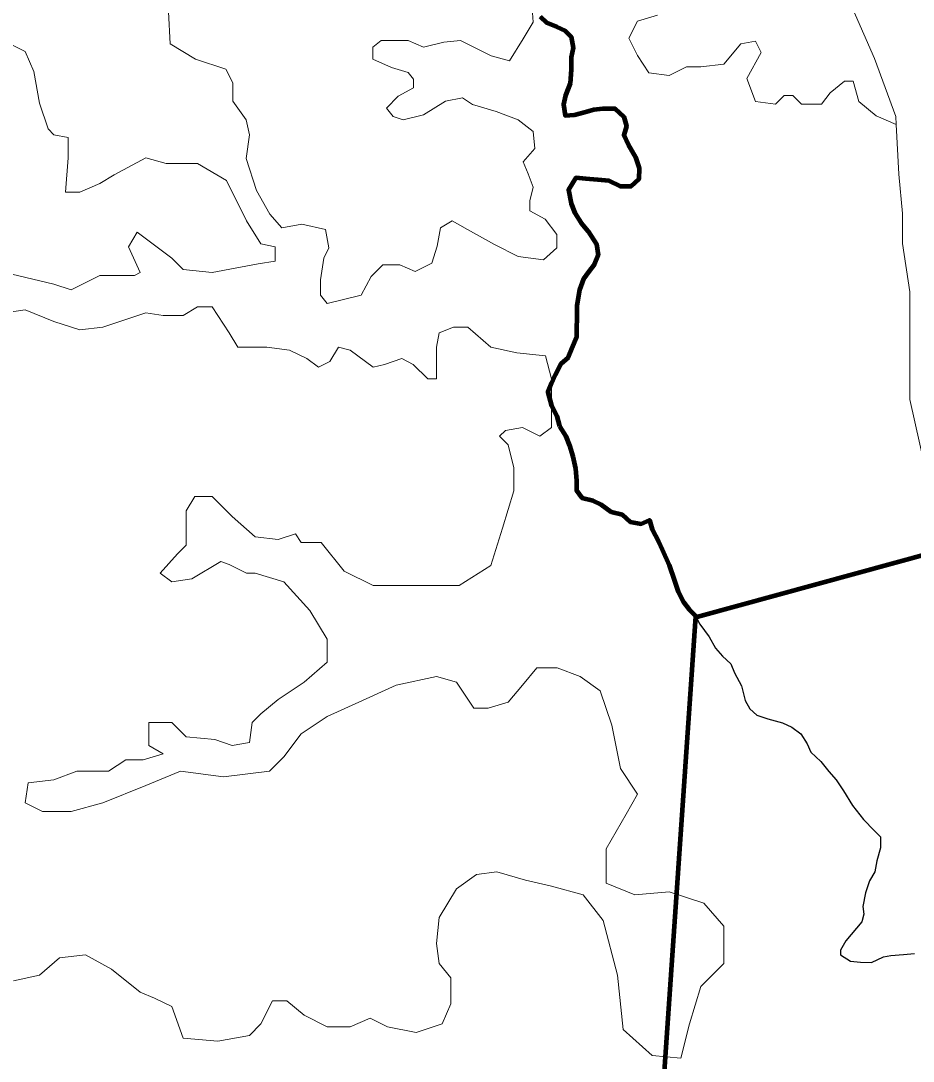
# Model space of a CAD drawing. Extents: x 553962 to 842807, y 8883888 to 9032388.
# Drawn here: x 759202 to 764161, y 8927180 to 8932964 of the extents above; entities that cross this region are included whole.
import ezdxf

# ---------------------------------------------------------------- set-up
doc = ezdxf.new("R2010")
doc.units = 0
doc.header["$LTSCALE"] = 160
for name, color, linetype, lineweight in [('21', 7, 'Continuous', 25), ('27', 7, 'Continuous', 90), ('4', 7, 'Continuous', 13)]:
    doc.layers.add(name, color=color, linetype=linetype, lineweight=lineweight)

msp = doc.modelspace()

# ---------------------------------------------------------------- linework, layer by layer
at = {"layer": '21'}
for points in [[(762089.1, 8932987.5), (762124.5, 8932951.6), (762180.3, 8932930.9), (762225.9, 8932910.2), (762261.2, 8932874.3), (762271, 8932813.1), (762260.5, 8932762.3), (762260, 8932690.9), (762254.4, 8932614.6), (762228.5, 8932548.5), (762218, 8932497.7), (762227.7, 8932436.5), (762278.6, 8932441.2), (762334.7, 8932456.2), (762385.6, 8932471.1), (762436.5, 8932475.9), (762502.6, 8932475.5), (762553.2, 8932429.3), (762568.1, 8932378.2), (762552.5, 8932327.4), (762577.6, 8932276.3), (762617.8, 8932204.7), (762637.7, 8932143.5), (762637.3, 8932082.4), (762591.2, 8932041.9), (762535.3, 8932042.3), (762469.4, 8932073.3), (762408.4, 8932078.7), (762342.3, 8932084.3), (762286.4, 8932089.7), (762245.2, 8932023.8), (762260, 8931947.2), (762280, 8931896.2), (762315.2, 8931839.9), (762355.5, 8931793.8), (762400.8, 8931722.2), (762410.6, 8931661), (762389.9, 8931610.2), (762359.1, 8931569.7), (762328.3, 8931529.1), (762307.5, 8931468.1), (762291.7, 8931381.6), (762291.2, 8931310.3), (762290.8, 8931254.3), (762290.5, 8931203.3), (762264.6, 8931142.4), (762243.9, 8931091.6), (762203, 8931056.2), (762172, 8930995.3), (762151.4, 8930949.6), (762130.7, 8930898.8), (762150.5, 8930822.2), (762180.6, 8930766), (762195.5, 8930709.9)], [(762195.5, 8930709.9), (762230.7, 8930653.6), (762250.7, 8930602.5), (762270.6, 8930541.3), (762285.4, 8930475), (762290.1, 8930408.7), (762289.7, 8930352.7), (762319.9, 8930311.7), (762380.8, 8930296.1), (762426.5, 8930275.4), (762482.1, 8930234.3), (762543.1, 8930218.6), (762588.6, 8930177.6), (762649.5, 8930167), (762695.4, 8930187.1), (762710.3, 8930136), (762745.5, 8930069.6), (762765.5, 8930023.6), (762805.6, 8929936.8), (762835.5, 8929850), (762855.5, 8929788.7), (762885.6, 8929732.5), (762915.8, 8929691.6), (762951.2, 8929655.7), (762976.3, 8929609.7), (763026.7, 8929538), (763061.8, 8929476.7), (763102.2, 8929430.6), (763147.7, 8929389.5), (763167.7, 8929338.5), (763207.9, 8929266.9), (763227.7, 8929185.3), (763252.8, 8929139.3), (763293.2, 8929103.3), (763354.1, 8929082.6), (763435.4, 8929061.7), (763486.1, 8929035.9)], [(763486.1, 8929035.9), (763536.7, 8928999.9), (763571.9, 8928943.7), (763591.9, 8928897.7), (763647.5, 8928846.4), (763692.9, 8928790.1), (763733.3, 8928743.9), (763773.5, 8928682.6), (763823.8, 8928600.8), (763884.3, 8928523.9), (763945, 8928462.4), (763980.3, 8928426.6), (763979.9, 8928365.4), (763959.1, 8928294.2), (763948.5, 8928233.2), (763917.6, 8928182.4), (763896.8, 8928116.4), (763881.7, 8928039.6), (763887.8, 8927997.1), (763875.7, 8927954.6), (763787.7, 8927848.4), (763757.4, 8927796.8), (763757.1, 8927770.9), (763812.8, 8927734.9), (763868.7, 8927729.4), (763929.7, 8927729), (763996.1, 8927759.2), (764036.4, 8927766.4), (764108.1, 8927773.7), (764169.1, 8927778.4)]]:
    msp.add_lwpolyline(points, dxfattribs=at)
at = {"layer": '27'}
for points in [[(762089.1, 8932987.5), (762124.5, 8932951.6), (762180.3, 8932930.9), (762225.9, 8932910.2), (762261.2, 8932874.3), (762271, 8932813.1), (762260.5, 8932762.3), (762260, 8932690.9), (762254.4, 8932614.6), (762228.5, 8932548.5), (762218, 8932497.7), (762227.7, 8932436.5), (762278.6, 8932441.2), (762334.7, 8932456.2), (762385.6, 8932471.1), (762436.5, 8932475.9), (762502.6, 8932475.5), (762553.2, 8932429.3), (762568.1, 8932378.2), (762552.5, 8932327.4), (762577.6, 8932276.3), (762617.8, 8932204.7), (762637.7, 8932143.5), (762637.3, 8932082.4), (762591.2, 8932041.9), (762535.3, 8932042.3), (762469.4, 8932073.3), (762408.4, 8932078.7), (762342.3, 8932084.3), (762286.4, 8932089.7), (762245.2, 8932023.8), (762260, 8931947.2), (762280, 8931896.2), (762315.2, 8931839.9), (762355.5, 8931793.8), (762400.8, 8931722.2), (762410.6, 8931661), (762389.9, 8931610.2), (762359.1, 8931569.7), (762328.3, 8931529.1), (762307.5, 8931468.1), (762291.7, 8931381.6), (762291.2, 8931310.3), (762290.8, 8931254.3), (762290.5, 8931203.3), (762264.6, 8931142.4), (762243.9, 8931091.6), (762203, 8931056.2), (762172, 8930995.3), (762151.4, 8930949.6), (762130.7, 8930898.8), (762150.5, 8930822.2), (762180.6, 8930766), (762195.5, 8930709.9)], [(785228, 8932570.7), (773847.7, 8928582.9), (772905.7, 8929437.8), (766683.7, 8930666.8), (762959.3, 8929647.4)], [(762195.5, 8930709.9), (762230.7, 8930653.6), (762250.7, 8930602.5), (762270.6, 8930541.3), (762285.4, 8930475), (762290.1, 8930408.7), (762289.7, 8930352.7), (762319.9, 8930311.7), (762380.8, 8930296.1), (762426.5, 8930275.4), (762482.1, 8930234.3), (762543.1, 8930218.6), (762588.6, 8930177.6), (762649.5, 8930167), (762695.4, 8930187.1), (762710.3, 8930136), (762745.5, 8930069.6), (762765.5, 8930023.6), (762805.6, 8929936.8), (762835.5, 8929850), (762855.5, 8929788.7), (762885.6, 8929732.5), (762915.8, 8929691.6), (762951.2, 8929655.7), (762956.2, 8929646.6)], [(763473, 8914499.7), (765229.8, 8918639.8), (764179.5, 8921366.3), (762373.1, 8922621), (762522.6, 8923380.9), (762953.7, 8929651.1)]]:
    msp.add_lwpolyline(points, dxfattribs=at)
at = {"layer": '4'}
for points in [[(762040.5, 8933088), (762049.9, 8932956.8), (761993.6, 8932863.1), (761918.5, 8932741.3), (761815.3, 8932769.4), (761646.4, 8932853.7), (761552.6, 8932844.4), (761440, 8932816.2), (761355.5, 8932853.7), (761205.3, 8932853.7), (761158.4, 8932816.2), (761158.4, 8932750.6), (761261.7, 8932703.8), (761355.5, 8932675.7), (761383.7, 8932638.2), (761383.7, 8932591.3), (761299.2, 8932544.4), (761233.5, 8932478.8), (761271, 8932432), (761327.3, 8932413.2), (761440, 8932441.3), (761561.9, 8932516.3), (761655.8, 8932535.1), (761712.1, 8932497.6)], [(762740.9, 8932994.3), (762629, 8932962.4), (762581.1, 8932866.7), (762629, 8932770.9), (762692.9, 8932675.1), (762804.8, 8932659.2), (762900.7, 8932707), (762980.6, 8932707), (763108.4, 8932723), (763204.3, 8932834.7), (763284.2, 8932850.7), (763316.2, 8932786.8), (763236.3, 8932643.2), (763284.2, 8932515.5), (763396.1, 8932499.5), (763444, 8932547.4), (763492, 8932547.4), (763539.9, 8932499.5), (763651.8, 8932499.5), (763699.7, 8932563.4), (763779.7, 8932627.2), (763827.6, 8932627.2), (763859.6, 8932515.5), (763955.4, 8932435.7), (764067.3, 8932387), (764065, 8932432.1), (763946.2, 8932754), (763827.5, 8933025)], [(760379.6, 8932516.3), (760379.6, 8932619.4), (760342, 8932694.4), (760173.1, 8932750.6), (760032.4, 8932835), (760023, 8933013.1)], [(764225.5, 8930486.6), (764142.7, 8930858.4), (764142.7, 8931106.3), (764142.7, 8931457.5), (764101.4, 8931726.1), (764101.4, 8931891.4), (764081.9, 8932110.3), (764067.3, 8932387), (763955.4, 8932435.7), (763859.6, 8932515.5), (763827.6, 8932627.2), (763779.7, 8932627.2), (763699.7, 8932563.4), (763651.8, 8932499.5), (763539.9, 8932499.5), (763492, 8932547.4), (763444, 8932547.4), (763396.1, 8932499.5), (763284.2, 8932515.5), (763236.3, 8932643.2), (763316.2, 8932786.8), (763284.2, 8932850.7), (763204.3, 8932834.7), (763108.4, 8932723), (762980.6, 8932707), (762900.7, 8932707), (762804.8, 8932659.2), (762692.9, 8932675.1), (762629, 8932770.9), (762581.1, 8932866.7), (762629, 8932962.4), (762740.9, 8932994.3)], [(759130, 8932841.1), (759225.9, 8932793.2), (759273.8, 8932681.5), (759305.8, 8932505.9), (759353.7, 8932362.3), (759385.7, 8932330.3), (759465.6, 8932314.4), (759465.6, 8932202.7), (759449.6, 8932011.1), (759529.5, 8932011.1), (759641.4, 8932059), (759721.3, 8932106.9), (759897.1, 8932202.7), (760009, 8932170.7), (760184.8, 8932170.7), (760344.6, 8932075), (760456.4, 8931851.5), (760536.3, 8931723.8), (760616.2, 8931707.8), (760616.2, 8931628), (760520.3, 8931612.1), (760264.7, 8931564.2), (760104.8, 8931580.2), (760040.9, 8931644), (759849.1, 8931787.7), (759801.2, 8931707.8), (759865.1, 8931564.2), (759833.2, 8931548.2), (759641.4, 8931548.2), (759481.6, 8931468.4), (759385.7, 8931500.3), (759114, 8931564.2)], [(759114, 8931564.2), (759385.7, 8931500.3), (759481.6, 8931468.4), (759641.4, 8931548.2), (759833.2, 8931548.2), (759865.1, 8931564.2), (759801.2, 8931707.8), (759849.1, 8931787.7), (760040.9, 8931644), (760104.8, 8931580.2), (760264.7, 8931564.2), (760520.3, 8931612.1), (760616.2, 8931628), (760616.2, 8931707.8), (760536.3, 8931723.8), (760456.4, 8931851.5), (760344.6, 8932075), (760184.8, 8932170.7), (760009, 8932170.7), (759897.1, 8932202.7), (759721.3, 8932106.9), (759641.4, 8932059), (759529.5, 8932011.1), (759449.6, 8932011.1), (759465.6, 8932202.7), (759465.6, 8932314.4), (759385.7, 8932330.3), (759353.7, 8932362.3), (759305.8, 8932505.9), (759273.8, 8932681.5), (759225.9, 8932793.2), (759130, 8932841.1)], [(761712.1, 8932497.6), (761843.5, 8932460.1), (761965.4, 8932413.2), (762049.9, 8932347.6), (762059.3, 8932253.9), (761993.6, 8932178.9), (762021.8, 8932113.3), (762049.9, 8932038.3), (762031.1, 8931963.3), (762031.1, 8931907.1), (762115.6, 8931860.2), (762181.3, 8931775.9), (762181.3, 8931700.9), (762106.2, 8931635.3), (761965.4, 8931654.1), (761834.1, 8931719.7), (761683.9, 8931804), (761599.5, 8931850.9), (761533.8, 8931813.4), (761515, 8931710.3), (761486.9, 8931616.6), (761393, 8931569.7), (761308.6, 8931607.2), (761214.7, 8931607.2), (761149.1, 8931541.6), (761092.8, 8931438.5), (760905.1, 8931391.6), (760867.5, 8931438.5), (760867.5, 8931522.8), (760886.3, 8931644.7), (760914.5, 8931700.9), (760895.7, 8931804), (760764.3, 8931832.1), (760651.7, 8931813.4), (760586, 8931888.4), (760511, 8932019.6), (760454.7, 8932197.7), (760473.4, 8932328.9), (760454.7, 8932413.2), (760379.6, 8932516.3)], [(759114, 8931340.7), (759225.9, 8931356.7), (759385.7, 8931292.8), (759529.5, 8931244.9), (759657.4, 8931260.9), (759897.1, 8931340.7), (759993, 8931324.8), (760104.8, 8931324.8), (760184.8, 8931372.7), (760264.7, 8931372.7), (760360.5, 8931229), (760408.5, 8931149.2), (760568.3, 8931149.2), (760696.1, 8931133.2), (760792, 8931085.3), (760856, 8931037.4), (760919.9, 8931069.4), (760967.8, 8931149.2), (761031.8, 8931133.2), (761159.6, 8931037.4), (761223.5, 8931053.4)], [(760120.9, 8928983.4), (760280.7, 8928967.5), (760376.6, 8928935.5), (760472.5, 8928951.5), (760488.5, 8929063.2), (760536.4, 8929111.1), (760632.3, 8929190.9), (760776.2, 8929286.7), (760904, 8929398.4), (760904, 8929526.1), (760808.1, 8929685.7), (760664.3, 8929845.4), (760504.5, 8929893.2), (760456.5, 8929893.2), (760360.7, 8929941.1), (760312.7, 8929957.1), (760152.9, 8929861.3), (760041, 8929845.4), (759977.1, 8929893.2), (760072.9, 8929999.9), (760120.8, 8930047.8), (760120.8, 8930239.4), (760168.8, 8930319.2), (760264.7, 8930319.2), (760376.5, 8930207.4), (760504.4, 8930095.7), (760632.2, 8930079.7), (760728.1, 8930111.7), (760760.1, 8930063.8), (760871.9, 8930063.8), (760999.8, 8929904.2), (761159.6, 8929824.3), (761351.4, 8929824.3), (761639, 8929824.3), (761814.8, 8929936.1), (761878.8, 8930143.6), (761942.7, 8930351.1), (761942.7, 8930478.8), (761910.7, 8930606.5), (761862.8, 8930654.4), (761894.7, 8930686.3), (761990.6, 8930702.2), (762086.5, 8930654.4), (762150.4, 8930702.2), (762150.4, 8930973.6), (762118.5, 8931101.3), (761958.7, 8931117.3), (761814.8, 8931149.2), (761687, 8931260.9), (761607.1, 8931260.9), (761527.2, 8931229), (761511.2, 8931149.2), (761511.2, 8931069.4), (761511.2, 8930973.6), (761463.2, 8930973.6), (761383.3, 8931053.4), (761319.4, 8931085.3), (761223.5, 8931053.4), (761159.6, 8931037.4), (761031.8, 8931133.2), (760967.8, 8931149.2), (760919.9, 8931069.4), (760856, 8931037.4), (760792, 8931085.3), (760696.1, 8931133.2), (760568.3, 8931149.2), (760408.5, 8931149.2), (760360.5, 8931229), (760264.7, 8931372.7), (760184.8, 8931372.7), (760104.8, 8931324.8), (759993, 8931324.8), (759897.1, 8931340.7), (759657.4, 8931260.9), (759529.5, 8931244.9), (759385.7, 8931292.8), (759225.9, 8931356.7), (759114, 8931340.7)], [(761223.5, 8931053.4), (761319.4, 8931085.3), (761383.3, 8931053.4), (761463.2, 8930973.6), (761511.2, 8930973.6), (761511.2, 8931069.4), (761511.2, 8931149.2), (761527.2, 8931229), (761607.1, 8931260.9), (761687, 8931260.9), (761814.8, 8931149.2), (761958.7, 8931117.3), (762118.5, 8931101.3), (762150.4, 8930973.6), (762150.4, 8930702.2), (762086.5, 8930654.4), (761990.6, 8930702.2), (761894.7, 8930686.3), (761862.8, 8930654.4), (761910.7, 8930606.5), (761942.7, 8930478.8), (761942.7, 8930351.1), (761878.8, 8930143.6), (761814.8, 8929936.1), (761639, 8929824.3), (761351.4, 8929824.3), (761159.6, 8929824.3), (760999.8, 8929904.2), (760871.9, 8930063.8), (760760.1, 8930063.8), (760728.1, 8930111.7), (760632.2, 8930079.7), (760504.4, 8930095.7), (760376.5, 8930207.4), (760264.7, 8930319.2), (760168.8, 8930319.2), (760120.8, 8930239.4), (760120.8, 8930047.8), (760072.9, 8929999.9), (759977.1, 8929893.2)], [(759977.1, 8929893.2), (760041, 8929845.4), (760152.9, 8929861.3), (760312.7, 8929957.1), (760360.7, 8929941.1), (760456.5, 8929893.2), (760504.5, 8929893.2), (760664.3, 8929845.4), (760808.1, 8929685.7), (760904, 8929526.1), (760904, 8929398.4), (760776.2, 8929286.7), (760632.3, 8929190.9), (760536.4, 8929111.1), (760488.5, 8929063.2), (760472.5, 8928951.5), (760376.6, 8928935.5), (760280.7, 8928967.5), (760120.9, 8928983.4), (760041, 8929063.2), (759913.2, 8929063.2), (759913.2, 8928935.5), (759993.1, 8928887.7), (759881.2, 8928855.7), (759785.3, 8928855.7), (759689.4, 8928791.9), (759513.6, 8928791.9), (759385.8, 8928744), (759242, 8928728), (759226, 8928616.3), (759321.9, 8928568.4), (759481.7, 8928568.4), (759657.5, 8928616.3), (759897.2, 8928712.1), (760089, 8928791.9), (760328.7, 8928760), (760584.4, 8928791.9), (760664.3, 8928871.7), (760760.2, 8928999.4), (760904, 8929095.2)], [(759162.1, 8927626.7), (759305.9, 8927658.6), (759417.8, 8927754.4), (759561.6, 8927770.3), (759705.4, 8927690.5), (759865.2, 8927562.8), (759945.1, 8927530.9), (760041, 8927483), (760105, 8927307.4), (760296.7, 8927291.5), (760472.5, 8927323.4), (760536.4, 8927387.2), (760600.4, 8927514.9), (760680.3, 8927514.9), (760776.2, 8927435.1), (760904, 8927371.3), (761031.9, 8927371.3), (761143.7, 8927419.2), (761239.6, 8927371.3), (761399.4, 8927339.3), (761543.3, 8927387.2), (761591.2, 8927499), (761591.2, 8927642.6), (761527.3, 8927722.4), (761511.3, 8927834.2), (761527.3, 8927977.8), (761623.2, 8928137.4), (761735, 8928217.2), (761846.9, 8928233.2), (762006.7, 8928185.3), (762150.5, 8928153.4), (762326.3, 8928105.5), (762438.2, 8927961.9), (762518.1, 8927658.6), (762550.1, 8927355.3), (762709.9, 8927211.7), (762869.7, 8927195.7), (762917.6, 8927387.2), (762981.6, 8927594.7), (763109.4, 8927722.4), (763109.4, 8927929.9), (762997.5, 8928057.6), (762805.8, 8928121.5), (762614, 8928105.5), (762454.2, 8928169.4), (762454.2, 8928360.9), (762566.1, 8928552.4), (762630, 8928664.2), (762534.1, 8928807.8), (762486.2, 8929047.3), (762422.2, 8929238.8), (762310.3, 8929318.6), (762182.5, 8929366.5), (762070.6, 8929366.5), (761990.7, 8929270.7), (761910.8, 8929175), (761799, 8929143), (761719.1, 8929143), (761623.2, 8929286.7), (761511.3, 8929318.6), (761287.6, 8929270.7), (761079.8, 8929175), (760904, 8929095.2), (760760.2, 8928999.4), (760664.3, 8928871.7), (760584.4, 8928791.9), (760328.7, 8928760), (760089, 8928791.9), (759897.2, 8928712.1), (759657.5, 8928616.3), (759481.7, 8928568.4), (759321.9, 8928568.4), (759226, 8928616.3), (759242, 8928728), (759385.8, 8928744), (759513.6, 8928791.9), (759689.4, 8928791.9), (759785.3, 8928855.7), (759881.2, 8928855.7), (759993.1, 8928887.7), (759913.2, 8928935.5), (759913.2, 8929063.2), (760041, 8929063.2), (760120.9, 8928983.4)], [(760904, 8929095.2), (761079.8, 8929175), (761287.6, 8929270.7), (761511.3, 8929318.6), (761623.2, 8929286.7), (761719.1, 8929143), (761799, 8929143), (761910.8, 8929175), (761990.7, 8929270.7), (762070.6, 8929366.5), (762182.5, 8929366.5), (762310.3, 8929318.6), (762422.2, 8929238.8), (762486.2, 8929047.3), (762534.1, 8928807.8), (762630, 8928664.2), (762566.1, 8928552.4), (762454.2, 8928360.9), (762454.2, 8928169.4), (762614, 8928105.5), (762805.8, 8928121.5), (762997.5, 8928057.6), (763109.4, 8927929.9), (763109.4, 8927722.4), (762981.6, 8927594.7), (762917.6, 8927387.2), (762869.7, 8927195.7), (762709.9, 8927211.7), (762550.1, 8927355.3), (762518.1, 8927658.6), (762438.2, 8927961.9), (762326.3, 8928105.5), (762150.5, 8928153.4), (762006.7, 8928185.3), (761846.9, 8928233.2), (761735, 8928217.2), (761623.2, 8928137.4), (761527.3, 8927977.8), (761511.3, 8927834.2), (761527.3, 8927722.4)], [(761527.3, 8927722.4), (761591.2, 8927642.6), (761591.2, 8927499), (761543.3, 8927387.2), (761399.4, 8927339.3), (761239.6, 8927371.3), (761143.7, 8927419.2), (761031.9, 8927371.3), (760904, 8927371.3), (760776.2, 8927435.1), (760680.3, 8927514.9), (760600.4, 8927514.9), (760536.4, 8927387.2), (760472.5, 8927323.4), (760296.7, 8927291.5), (760105, 8927307.4), (760041, 8927483), (759945.1, 8927530.9), (759865.2, 8927562.8), (759705.4, 8927690.5), (759561.6, 8927770.3), (759417.8, 8927754.4), (759305.9, 8927658.6), (759162.1, 8927626.7)]]:
    msp.add_lwpolyline(points, dxfattribs=at)

doc.saveas('drawing.dxf')
